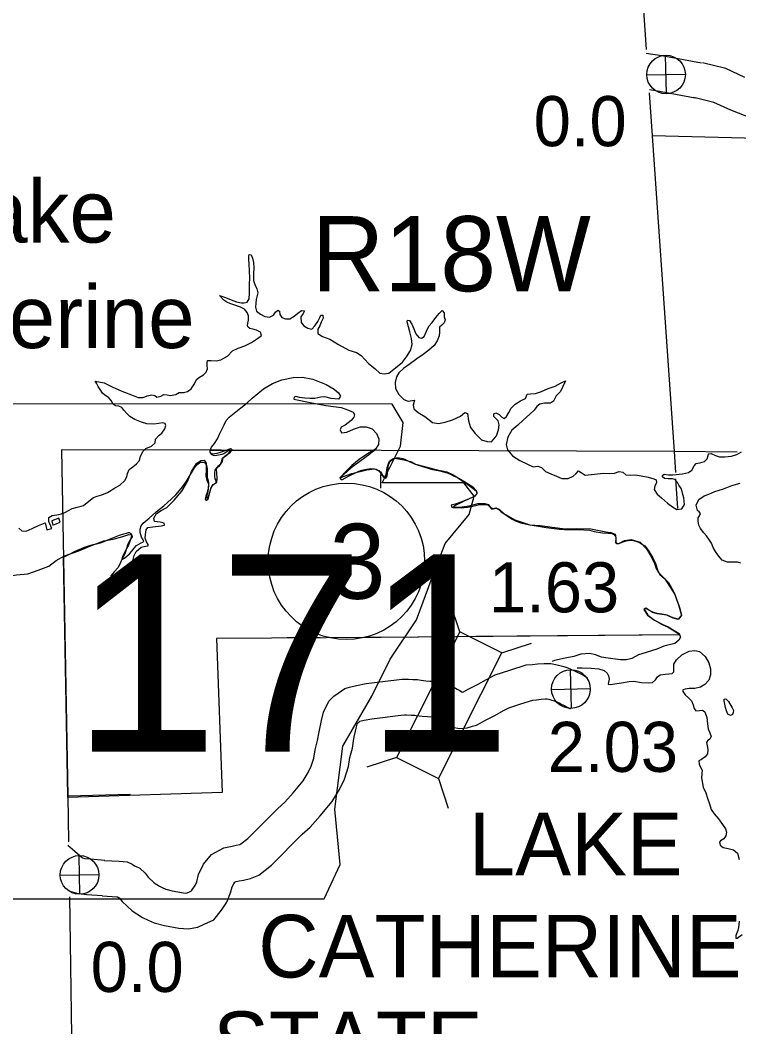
# Model space of a CAD drawing. Extents: x 369523 to 838377, y 495025 to 936819.
# Drawn here: x 618049 to 630180, y 887609 to 904597 of the extents above; entities that cross this region are included whole.
import ezdxf

# ---------------------------------------------------------------- set-up
doc = ezdxf.new("R2010")
doc.units = 0
for name, color, linetype in [('10', 7, 'Continuous'), ('21', 7, 'Continuous'), ('22', 7, 'Continuous'), ('DSN_BRDG_Annotation', 7, 'Continuous'), ('DSN_DRFT_Common-Annotations', 7, 'Continuous'), ('DSN_DRFT_Common-Line', 7, 'Continuous'), ('DSN_DRFT_Junk-No-Plot', 7, 'Continuous'), ('Level 1', 7, 'Continuous'), ('Level 10', 7, 'Continuous'), ('Level 11', 7, 'Continuous'), ('Level 2', 7, 'Continuous'), ('Level 21', 7, 'Continuous'), ('Level 22', 7, 'Continuous'), ('Level 6', 7, 'Continuous')]:
    doc.layers.add(name, color=color, linetype=linetype)

msp = doc.modelspace()

# ---------------------------------------------------------------- linework, layer by layer
at = {"layer": '10'}
for points in [[(629189, 894226), (625742, 894196)], [(623114, 894177), (622555, 894174)], [(625377, 894193), (624145, 894182), (623920, 894181)], [(619913, 891530), (618855, 891503)]]:
    msp.add_lwpolyline(points, dxfattribs=at)
at = {"layer": '22'}
msp.add_lwpolyline([(616344, 898120), (616744, 895455), (616566, 891414), (616921, 891192), (617588, 891192), (617588, 889771), (623183, 889771), (623450, 890348), (623361, 891281), (623494, 892347), (623983, 893190), (624293, 893812), (624737, 894478), (625004, 895189), (625226, 895766), (625626, 896255), (625715, 896566), (625537, 896788), (624160, 896788), (624471, 897409), (624515, 897809), (624331, 898116)], close=True, dxfattribs=at)
at = {"layer": 'DSN_DRFT_Common-Annotations'}
for p, q in [((628959, 903354), (628944, 904005)), ((628626, 903672), (629277, 903687)), ((627353, 892985), (627338, 893636)), ((627020, 893303), (627671, 893318)), ((619059, 889849), (619044, 890500)), ((618726, 890167), (619377, 890182))]:
    msp.add_line(p, q, dxfattribs=at)
for centre in [(628951, 903679), (627345, 893310), (619052, 890174)]:
    msp.add_circle(centre, 326, dxfattribs=at)
at = {"layer": 'DSN_DRFT_Common-Line'}
msp.add_circle((623556, 895465), 1320, dxfattribs=at)
at = {"layer": 'Level 1'}
for points in [[(619473, 890417), (619721, 890403), (619858, 890393), (619939, 890353), (619982, 890329), (619997, 890320), (620072, 890287), (620157, 890201), (620210, 890136), (620314, 890038), (620401, 889982), (620449, 889961), (620510, 889935), (620616, 889906), (620807, 889873), (620855, 889868), (620866, 889870), (620908, 889890), (620941, 889905), (620961, 889930), (621004, 889995), (621029, 890056), (621061, 890183), (621147, 890352), (621282, 890520), (621487, 890630), (621626, 890660), (621694, 890674), (621755, 890688), (621774, 890695), (621893, 890787), (622399, 891295), (622519, 891403), (622659, 891561), (622826, 891762), (622910, 891902), (622963, 892010), (623005, 892143), (623028, 892282), (623069, 892440), (623094, 892588), (623135, 892779), (623168, 892922), (623258, 893105), (623346, 893188), (623415, 893241), (623529, 893317), (623610, 893341), (623728, 893370), (623889, 893401), (624401, 893464), (624497, 893477), (624602, 893477), (624680, 893468), (624756, 893470), (624818, 893459), (624896, 893449), (624966, 893444), (625028, 893440), (625125, 893434), (625240, 893402), (625328, 893365), (625399, 893322), (625423, 893306), (625468, 893283), (625512, 893257), (625531, 893263), (625609, 893307), (625779, 893391), (625919, 893472), (626067, 893548), (626315, 893630), (626592, 893716), (626698, 893724), (626782, 893737), (626894, 893743), (627004, 893743), (627113, 893720), (627224, 893689), (627291, 893665), (627344, 893644), (627407, 893619), (627460, 893589), (627512, 893567), (627563, 893536), (627628, 893499)], [(619440, 889818), (619682, 889805), (619691, 889804), (619722, 889786), (619770, 889727), (619941, 889565), (620115, 889452), (620213, 889409), (620314, 889367), (620485, 889320), (620728, 889277), (620885, 889263), (621049, 889294), (621157, 889343), (621321, 889418), (621448, 889577), (621539, 889716), (621600, 889870), (621626, 889970), (621654, 890024), (621673, 890049), (621697, 890061), (621749, 890073), (621820, 890087), (621937, 890114), (622077, 890171), (622291, 890337), (622812, 890860), (622945, 890979), (623115, 891170), (623316, 891413), (623438, 891615), (623522, 891787), (623590, 892003), (623615, 892157), (623657, 892314), (623683, 892476), (623720, 892648), (623737, 892719), (623747, 892739), (623764, 892753), (623785, 892766), (623855, 892783), (623984, 892808), (624477, 892869), (624536, 892877), (624566, 892877), (624653, 892867), (624713, 892868), (624731, 892865), (624837, 892852), (624924, 892846), (624990, 892841), (625026, 892839), (625043, 892834), (625052, 892831), (625075, 892816), (625120, 892786), (625181, 892756), (625215, 892735), (625266, 892702), (625349, 892669), (625464, 892644), (625594, 892653), (625685, 892683), (625751, 892702), (625812, 892732), (625890, 892776), (626063, 892862), (626206, 892945), (626299, 892993), (626499, 893059), (626705, 893123), (626767, 893128), (626842, 893139), (626909, 893143), (626943, 893143), (626971, 893137), (627042, 893117), (627079, 893104), (627120, 893087), (627150, 893075), (627194, 893051), (627235, 893033), (627261, 893017), (627331, 892978)], [(619481, 890416), (619236, 890437), (619145, 890447), (619110, 890456), (619099, 890461), (619061, 890490), (618973, 890567), (618852, 890671)], [(619432, 889818), (619176, 889839), (619034, 889856), (618912, 889888), (618873, 889905)]]:
    msp.add_lwpolyline(points, dxfattribs=at)
at = {"layer": 'Level 10'}
for points in [[(619318, 898502), (619465, 898477), (619604, 898410), (619766, 898335), (619927, 898273), (620042, 898227), (620124, 898227), (620192, 898256), (620275, 898274), (620325, 898261), (620356, 898232), (620424, 898253), (620477, 898280), (620531, 898274), (620580, 898261), (620677, 898279), (620732, 898314), (620806, 898316), (620872, 898329), (620937, 898374), (620991, 898458), (621024, 898533), (621077, 898574), (621144, 898611), (621189, 898654), (621212, 898711), (621207, 898769), (621204, 898815), (621213, 898851), (621275, 898851), (621357, 898846), (621435, 898862), (621547, 898928), (621635, 899017), (621728, 899061), (621844, 899101), (621952, 899156), (622055, 899222), (622124, 899275), (622105, 899331), (622040, 899364), (621976, 899382), (621925, 899391), (621899, 899415), (621888, 899441), (621895, 899483), (621906, 899533), (621901, 899605), (621882, 899663), (621836, 899722), (621766, 899751), (621655, 899792), (621590, 899813), (621536, 899836), (621485, 899871), (621413, 899952), (621518, 899916), (621613, 899878), (621704, 899844), (621784, 899825), (621828, 899826), (621882, 899839), (621917, 899892), (621918, 899992), (621919, 900135), (621927, 900249), (621923, 900363), (621916, 900487), (621910, 900557), (621907, 900621), (621916, 900644), (621951, 900634), (621974, 900583), (621987, 900509), (621993, 900419), (621991, 900319), (621987, 900252), (621986, 900206), (622011, 900135), (622045, 900065), (622060, 899997), (622051, 899951), (622035, 899885), (622026, 899820), (622020, 899756), (622039, 899686), (622106, 899634), (622177, 899597), (622259, 899587), (622325, 899616), (622357, 899671), (622397, 899704), (622427, 899687), (622434, 899627), (622465, 899581), (622530, 899559), (622602, 899556), (622675, 899600), (622734, 899651), (622801, 899695), (622847, 899694)], [(622847, 899694), (622828, 899647), (622787, 899592), (622795, 899494), (622837, 899439), (622905, 899398), (622974, 899384), (623021, 899439), (623073, 899512), (623107, 899581), (623127, 899618), (623161, 899618), (623166, 899568), (623133, 899501), (623105, 899441), (623074, 899380), (623075, 899310), (623150, 899259), (623279, 899214), (623423, 899123)], [(623423, 899123), (623599, 899026), (623726, 898987), (623807, 898937), (623932, 898805), (624034, 898719), (624118, 898641), (624192, 898626), (624272, 898640), (624386, 898729), (624504, 898827), (624570, 898915), (624636, 899023), (624664, 899123), (624657, 899225), (624627, 899335), (624603, 899421), (624583, 899506), (624589, 899535), (624619, 899531), (624660, 899468), (624694, 899385), (624728, 899305), (624777, 899244), (624821, 899233), (624871, 899260), (624907, 899347), (624947, 899434), (625006, 899493), (625066, 899581), (625120, 899646), (625175, 899699), (625204, 899656), (625208, 899588), (625223, 899540), (625206, 899490), (625167, 899449), (625129, 899414), (625127, 899334), (625120, 899271), (625090, 899185), (625040, 899105), (624948, 899025), (624851, 898955), (624745, 898881), (624615, 898784), (624520, 898720), (624442, 898644), (624401, 898579), (624379, 898484), (624385, 898380), (624442, 898281), (624526, 898195), (624600, 898168), (624708, 898183), (624682, 898100), (624697, 898038), (624768, 897975), (624880, 897906), (625008, 897810), (625110, 897792), (625222, 897813), (625347, 897852), (625482, 897915), (625556, 897978), (625599, 897957), (625617, 897837), (625652, 897722), (625730, 897621), (625838, 897517), (625931, 897485), (626007, 897481), (626087, 897581), (626123, 897686), (626133, 897768), (626115, 897838), (626079, 897875), (626044, 897907), (626045, 897953), (626076, 897973), (626137, 897943), (626182, 897898), (626217, 897876), (626260, 897911), (626298, 897978), (626337, 898049), (626403, 898115), (626496, 898171), (626581, 898213), (626608, 898285), (626662, 898289), (626750, 898294), (626851, 898333), (626962, 898379), (627077, 898420), (627180, 898476), (627257, 898512), (627211, 898412), (627169, 898331), (627095, 898256), (627052, 898169)], [(619848, 897960), (619799, 898017), (619766, 898063), (619715, 898084), (619661, 898087), (619621, 898114), (619587, 898181), (619548, 898222), (619475, 898275), (619438, 898304), (619399, 898362), (619368, 898417), (619339, 898472), (619318, 898502)], [(619941, 895878), (619906, 895826), (619867, 895757), (619820, 895609), (619742, 895447), (619704, 895362), (619639, 895287), (619581, 895220), (619748, 895277), (619861, 895372), (619930, 895431), (619957, 895498), (619975, 895561), (620010, 895633), (620092, 895705), (620166, 895719), (620210, 895724), (620209, 895750), (620185, 895792), (620161, 895853), (620164, 895917), (620176, 895994), (620205, 896036), (620291, 896048), (620429, 896065), (620488, 896075), (620482, 896110), (620415, 896123), (620363, 896132), (620319, 896139), (620304, 896195), (620352, 896272), (620427, 896320), (620524, 896372), (620651, 896497), (620780, 896650), (620877, 896814), (620941, 896980), (621026, 897114), (621097, 897168), (621153, 897169), (621190, 897121), (621189, 897007), (621183, 896905), (621198, 896831), (621226, 896772), (621221, 896701), (621205, 896625), (621184, 896562), (621173, 896514), (621190, 896492), (621225, 896519), (621253, 896626), (621271, 896712), (621314, 896763), (621367, 896803), (621376, 896865), (621370, 896951), (621364, 897021), (621387, 897070), (621438, 897107), (621465, 897151), (621476, 897214), (621531, 897261), (621594, 897302), (621627, 897347), (621601, 897363), (621520, 897335), (621442, 897307), (621367, 897282), (621299, 897274), (621264, 897289), (621257, 897337), (621278, 897390), (621329, 897451), (621383, 897530), (621412, 897609), (621452, 897690), (621492, 897769), (621525, 897840), (621575, 897897), (621664, 897967), (621776, 898052), (621882, 898140), (621967, 898220), (622157, 898376), (622311, 898468), (622468, 898529), (622657, 898564), (622813, 898573), (622990, 898541), (623214, 898449), (623352, 898368), (623421, 898307), (623454, 898254), (623423, 898203), (623299, 898213), (623194, 898238), (623124, 898237), (623025, 898211), (622945, 898211)], [(622945, 898211), (622853, 898219), (622767, 898227), (622700, 898248), (622672, 898235), (622671, 898203), (622723, 898190), (622918, 898152), (623209, 898096), (623468, 898062), (623591, 898014), (623672, 897980), (623695, 897943), (623682, 897898), (623637, 897839), (623535, 897765), (623469, 897729), (623452, 897681), (623471, 897635), (623565, 897645), (623678, 897692), (623793, 897734), (623891, 897734), (623990, 897700), (624066, 897624), (624106, 897529), (624100, 897438), (624045, 897355), (623911, 897276), (623773, 897185), (623647, 897084), (623551, 896988), (623448, 896871), (623650, 896946), (623901, 897007), (624033, 897024), (624103, 896997), (624151, 896932), (624186, 896881), (624220, 896870), (624243, 896904), (624253, 896993), (624267, 897097), (624300, 897162), (624375, 897204), (624523, 897179), (624656, 897146), (624725, 897103), (624876, 897064), (625067, 897014), (625250, 896976), (625361, 896922), (625537, 896816), (625691, 896719), (625749, 896658), (625756, 896612), (625725, 896563), (625596, 896500), (625489, 896464), (625390, 896432), (625324, 896414), (625333, 896379), (625469, 896381), (625630, 896401), (625779, 896440), (625891, 896443), (625948, 896424), (625989, 896371), (626035, 896358), (626079, 896368), (626138, 896342), (626215, 896271), (626401, 896167), (626655, 896080), (626828, 896068), (627030, 896040), (627249, 896013), (627443, 896021), (627681, 896014), (627825, 895987), (627936, 895961), (628020, 895949), (628093, 895923), (628104, 895861), (628101, 895805), (628100, 895777), (628156, 895766), (628249, 895816), (628363, 895832), (628512, 895787), (628620, 895675), (628693, 895553), (628751, 895446), (628785, 895344), (628825, 895275), (628931, 895171)], [(627052, 898169), (627001, 898133), (626897, 898131), (626820, 898114), (626768, 898076), (626726, 898017), (626653, 897946), (626537, 897847), (626449, 897765), (626349, 897677), (626283, 897557), (626252, 897438), (626274, 897346), (626362, 897244), (626484, 897165), (626613, 897105), (626706, 897061), (626788, 897073), (626849, 897046), (626918, 896978), (627005, 896939), (627102, 896903), (627191, 896861), (627301, 896863), (627386, 896899), (627435, 896945), (627472, 896989), (627520, 896962), (627587, 896916), (627745, 896937), (627897, 896954), (628001, 896947), (628081, 896954), (628160, 896980), (628220, 896967), (628275, 896926), (628345, 896920), (628433, 896926), (628532, 896906), (628648, 896884), (628743, 896856), (628787, 896839), (628788, 896789), (628761, 896736), (628749, 896674), (628804, 896597), (628874, 896538), (628978, 896445), (629061, 896384), (629132, 896340), (629220, 896350), (629264, 896421), (629252, 896537), (629230, 896614), (629211, 896688), (629165, 896749), (629142, 896797), (629101, 896844), (629059, 896859), (628985, 896859), (628927, 896864), (628892, 896888), (628892, 896914), (628917, 896936), (628991, 896924), (629065, 896925), (629231, 896943), (629329, 896965), (629386, 897004), (629426, 897075), (629459, 897116), (629523, 897129), (629601, 897147), (629646, 897194), (629661, 897249), (629670, 897277), (629714, 897282), (629787, 897249), (629851, 897229), (629941, 897229), (630057, 897237), (630146, 897267), (630223, 897315)], [(618027, 896022), (618078, 895981), (618152, 895972), (618255, 896019), (618362, 896067), (618471, 896116), (618500, 895996), (618587, 896020), (618531, 896135), (618535, 896203), (618589, 896236), (618668, 896250), (618746, 896266), (618817, 896295), (618865, 896324), (618926, 896358), (619010, 896378), (619079, 896395), (619121, 896404), (619208, 896478), (619290, 896544), (619352, 896565), (619431, 896587), (619523, 896625), (619580, 896658), (619633, 896695), (619734, 896752), (619814, 896828), (619851, 896888), (619862, 896947), (619888, 897015), (619951, 897057), (620016, 897108), (620065, 897168), (620081, 897240), (620126, 897321), (620169, 897370), (620268, 897410), (620327, 897462), (620335, 897526), (620396, 897595), (620441, 897630), (620494, 897700), (620506, 897754), (620496, 897790), (620455, 897799), (620388, 897788), (620304, 897778), (620190, 897787), (620099, 897811), (619986, 897859), (619903, 897909), (619848, 897960)], [(630212, 895431), (630157, 895450), (630043, 895453), (629987, 895452), (629901, 895482), (629835, 895555), (629787, 895628), (629748, 895700), (629716, 895769), (629683, 895822), (629632, 895895), (629587, 895947), (629535, 896020), (629506, 896073), (629494, 896141), (629493, 896197), (629514, 896234), (629530, 896270), (629509, 896302), (629480, 896325), (629461, 896411), (629503, 896506), (629595, 896568), (629673, 896600), (629776, 896644), (629923, 896687), (630062, 896742), (630203, 896783)], [(618583, 896146), (618600, 896076), (618725, 896123), (618702, 896191)], [(618702, 896191), (618583, 896146)], [(617261, 895281), (617265, 895280), (617438, 895240), (617634, 895238), (617827, 895210), (617990, 895234), (618180, 895256), (618355, 895314), (618531, 895385), (618659, 895478), (618797, 895555), (619038, 895643), (619252, 895731), (619460, 895808), (619621, 895836), (619781, 895881), (619886, 895915), (619932, 895914), (619941, 895878)], [(628931, 895171), (629097, 894906), (629178, 894688), (629212, 894554), (629156, 894489), (629073, 894511), (628968, 894559), (628880, 894573), (628804, 894583), (628727, 894606), (628673, 894637), (628610, 894675), (628580, 894655), (628642, 894558), (628756, 894474), (628888, 894403), (628987, 894357), (629088, 894295), (629171, 894245), (629194, 894183), (629169, 894136), (629097, 894079), (628916, 894033), (628795, 893982), (628618, 893926), (628489, 893885), (628376, 893827), (628286, 893803), (628180, 893803), (628054, 893820), (627972, 893832), (627861, 893848), (627759, 893886), (627664, 893910), (627512, 893898), (627395, 893858), (627248, 893829), (627069, 893789), (627027, 893777)], [(627451, 893665), (627537, 893669), (627689, 893662), (627816, 893652), (627908, 893622), (627957, 893577), (627982, 893532), (627989, 893474), (627980, 893428), (627973, 893391), (628015, 893386), (628121, 893405), (628199, 893416), (628328, 893439), (628406, 893443), (628537, 893421), (628651, 893412), (628721, 893421), (628776, 893465), (628809, 893517), (628854, 893552), (628936, 893560), (628996, 893566), (629052, 893571), (629083, 893601), (629083, 893676), (629080, 893730), (629125, 893805), (629219, 893889), (629342, 893946), (629437, 893960), (629516, 893945), (629611, 893859), (629674, 893754), (629704, 893651), (629700, 893547), (629672, 893460), (629608, 893388), (629531, 893343), (629437, 893316), (629341, 893316), (629273, 893309), (629233, 893298), (629232, 893266), (629273, 893213), (629328, 893164), (629380, 893109), (629411, 893043), (629424, 892984), (629453, 892944), (629517, 892947), (629567, 892953), (629608, 892923), (629642, 892830), (629650, 892720), (629660, 892638)], [(630066, 892993), (630089, 892950), (630084, 892916), (630073, 892879), (630041, 892865), (629994, 892888), (629969, 892943), (629954, 892999), (629941, 893055), (629930, 893111), (629933, 893137), (629963, 893143), (629989, 893118), (630006, 893098)], [(630006, 893098), (630066, 892993)], [(629660, 892638), (629693, 892573), (629711, 892507), (629691, 892464), (629650, 892435), (629635, 892405), (629644, 892353), (629657, 892287), (629649, 892219), (629610, 892164), (629551, 892123), (629505, 892098), (629508, 892044), (629534, 891994), (629561, 891941), (629554, 891882), (629549, 891810), (629579, 891656), (629621, 891561), (629653, 891468), (629683, 891374), (629713, 891275), (629763, 891203), (629834, 891121), (629906, 891022), (629954, 890953), (629973, 890893), (629961, 890833), (629928, 890782), (629872, 890749), (629853, 890725), (629862, 890675), (629913, 890634), (630001, 890621), (630092, 890599), (630159, 890543), (630183, 890433)], [(630184, 889393), (630172, 889285), (630161, 889234), (630129, 889153), (630128, 889107), (630154, 889108), (630236, 889166)]]:
    msp.add_lwpolyline(points, dxfattribs=at)
at = {"layer": 'Level 11'}
for points in [[(628615, 904041), (628880, 903999), (629548, 903878)], [(630280, 903628), (629958, 903778), (629566, 903874)], [(628670, 903425), (628780, 903407), (629441, 903288)], [(630879, 902749), (630044, 903076), (629758, 903209), (629423, 903292)]]:
    msp.add_lwpolyline(points, dxfattribs=at)
at = {"layer": 'Level 2'}
for points in [[(621330, 896775), (621352, 896788), (621356, 896797), (621357, 896826), (621343, 896857), (621335, 896901), (621336, 896954), (621344, 897010), (621351, 897029), (621365, 897044), (621387, 897058), (621415, 897077), (621432, 897101), (621444, 897134), (621451, 897158), (621458, 897186), (621464, 897203), (621512, 897241), (621541, 897260), (621566, 897282), (621585, 897304), (621591, 897319), (621590, 897323), (621586, 897331), (621571, 897332), (621553, 897323), (621544, 897318), (621522, 897302), (621487, 897280), (621451, 897270), (621425, 897264), (621369, 897249), (621334, 897247), (621315, 897249), (621287, 897259), (621268, 897279), (621258, 897301), (621255, 897323), (621255, 897323), (621254, 897331), (621257, 897341)], [(621257, 897341), (624028, 897333)], [(624028, 897333), (624007, 897317), (624005, 897316), (623951, 897275), (623785, 897149), (623639, 897043), (623571, 896981), (623515, 896928), (623469, 896885), (623450, 896860), (623466, 896843), (623492, 896847), (623590, 896902), (623745, 896975), (623814, 897001), (623896, 897022), (623967, 897029), (624021, 897026), (624058, 897018), (624088, 897002), (624129, 896974), (624148, 896951), (624165, 896919), (624177, 896901), (624195, 896886), (624211, 896897), (624218, 896918), (624219, 896925), (624229, 896937), (624238, 897003), (624247, 897048), (624254, 897078), (624269, 897121), (624283, 897152), (624308, 897174), (624346, 897197), (624398, 897213), (624451, 897209), (624511, 897200), (624541, 897190), (624580, 897166), (624626, 897142), (624636, 897140), (624749, 897092), (624881, 897053), (625010, 897015), (625133, 896994), (625259, 896958), (625329, 896929), (625365, 896909), (625430, 896878), (625560, 896790), (625630, 896747), (625719, 896676), (625750, 896650), (625760, 896624), (625758, 896602), (625742, 896584), (625714, 896560), (625656, 896532), (625571, 896494), (625478, 896445), (625404, 896410), (625371, 896388), (625357, 896379), (625350, 896371), (625492, 896368), (625599, 896379), (625668, 896388), (625778, 896418), (625853, 896421), (625897, 896424)], [(618779, 895537), (618829, 895560), (618884, 895585), (618965, 895632), (619027, 895657), (619073, 895678), (619133, 895703), (619206, 895728), (619282, 895746), (619337, 895760), (619405, 895776), (619465, 895798), (619517, 895822), (619586, 895850), (619644, 895872), (619728, 895904), (619798, 895927), (619842, 895940), (619876, 895951), (619895, 895949), (619914, 895935), (619927, 895908), (619921, 895866), (619910, 895832), (619898, 895783), (619876, 895739), (619847, 895681), (619817, 895621), (619782, 895560), (619767, 895507), (619773, 895497), (619811, 895516), (619894, 895591), (619935, 895635), (619975, 895687), (620014, 895730), (620055, 895754), (620093, 895774), (620120, 895789), (620135, 895806), (620126, 895828), (620097, 895874), (620076, 895950), (620074, 896009), (620091, 896061), (620126, 896109), (620230, 896195), (620281, 896242), (620347, 896300), (620425, 896359), (620477, 896403), (620536, 896458), (620680, 896586), (620770, 896695), (620823, 896765), (620870, 896832), (620906, 896902), (620994, 897043), (621040, 897096), (621079, 897127), (621098, 897138), (621118, 897139), (621140, 897136), (621168, 897126), (621191, 897097), (621201, 897057), (621204, 897020), (621204, 896919), (621207, 896878), (621218, 896843), (621231, 896803), (621228, 896747), (621223, 896688), (621219, 896648), (621210, 896613), (621199, 896579), (621194, 896554), (621195, 896543), (621200, 896531), (621215, 896538), (621236, 896575), (621253, 896630), (621269, 896688), (621288, 896740), (621308, 896760), (621330, 896775)], [(625897, 896424), (625941, 896416), (625959, 896407), (625972, 896388), (625995, 896359), (626013, 896347), (626035, 896351), (626077, 896362), (626101, 896358), (626129, 896341), (626163, 896307), (626250, 896245), (626355, 896174), (626423, 896143), (626501, 896116), (626571, 896099), (626653, 896080), (626763, 896066), (626930, 896034), (627153, 896007), (627235, 896004), (627360, 896003), (627566, 895997), (627659, 895992), (627739, 895970), (627879, 895948), (627972, 895940), (628039, 895933), (628047, 895931), (628087, 895904), (628102, 895866), (628102, 895834), (628099, 895805), (628102, 895781), (628116, 895767), (628156, 895766), (628227, 895795), (628280, 895813), (628350, 895823), (628400, 895817), (628474, 895791), (628535, 895761), (628592, 895726), (628649, 895651), (628731, 895525), (628765, 895446), (628784, 895394), (628800, 895339), (628817, 895288), (628848, 895245), (628882, 895213), (628923, 895177), (628993, 895107), (629051, 895005), (629092, 894919), (629128, 894821), (629161, 894738), (629211, 894550), (629154, 894485), (629071, 894507), (628966, 894555), (628878, 894569), (628802, 894579), (628725, 894602), (628671, 894633), (628608, 894671), (628578, 894651), (628640, 894554), (628754, 894470), (628886, 894399), (628985, 894353), (629086, 894291), (629169, 894241), (629176, 894222), (624143, 894178), (621362, 894164), (621458, 891566), (619027, 891487), (618855, 891481)], [(618855, 891481), (618855, 891503), (618779, 895537)]]:
    msp.add_lwpolyline(points, dxfattribs=at)
at = {"layer": 'Level 21'}
for p, q in [((625470, 894276), (625304, 894778)), ((626177, 893920), (626678, 894085)), ((624400, 892155), (623899, 891989)), ((625108, 891798), (625273, 891297))]:
    msp.add_line(p, q, dxfattribs=at)
msp.add_lwpolyline([(625108, 891798), (626177, 893920), (625470, 894276), (624400, 892155)], close=True, dxfattribs=at)
at = {"layer": 'Level 22'}
for points in [[(630944, 902590), (628715, 902643)], [(630153, 897307), (629091, 897319)], [(629091, 897319), (629111, 896963)], [(624136, 896697), (624137, 896927)], [(629112, 896857), (629146, 896357)]]:
    msp.add_lwpolyline(points, dxfattribs=at)
at = {"layer": 'Level 6'}
for points in [[(628528, 905424), (628617, 904099)], [(628666, 903369), (628715, 902643), (629091, 897319), (624144, 897333), (618745, 897348), (618855, 891503), (618866, 890731)], [(618880, 889804), (618933, 886283), (619271, 886274), (619226, 883877)]]:
    msp.add_lwpolyline(points, dxfattribs=at)

# ---------------------------------------------------------------- texts
at = {"layer": '10'}
for s, p in [('LAKE', (625621, 890167)), ('CATHERINE', (622068, 888443)), ('STATE', (621306, 886812))]:
    msp.add_text(s, height=1056, dxfattribs=at).set_placement(p)
at = {"layer": '21'}
msp.add_text('R18W', height=1267.2, dxfattribs=at).set_placement((622973, 900022))
at = {"layer": '22'}
msp.add_text('171', height=3326.4, dxfattribs=at).set_placement((618922, 892255))
at = {"layer": 'DSN_BRDG_Annotation'}
for s, p in [('0.0', (626717, 902470)), ('2.03', (626955, 891912)), ('0.0', (619240, 888199))]:
    msp.add_text(s, height=844.8, dxfattribs=at).set_placement(p)
at = {"layer": 'DSN_DRFT_Common-Line'}
msp.add_text('3', height=1267, dxfattribs=at).set_placement((623272, 894832))
at = {"layer": 'DSN_DRFT_Junk-No-Plot'}
msp.add_text('1.63', height=844.8, dxfattribs=at).set_placement((625962, 894604))
at = {"layer": 'Level 10'}
for s, p in [('Lake', (616605, 900843)), ('Catherine', (614873, 899063))]:
    msp.add_text(s, height=1056, dxfattribs=at).set_placement(p)

doc.saveas('drawing.dxf')
